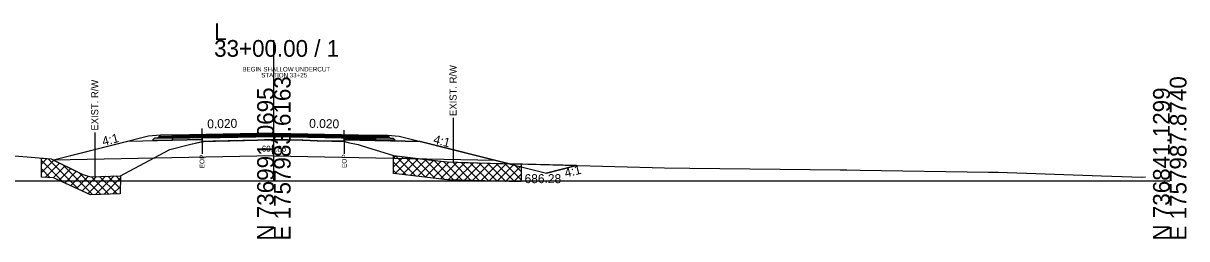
# Model space of a CAD drawing. Extents: x -26 to 4303, y -10 to 9577.
# Drawn here: x 2108 to 2302.8, y 2990.3 to 3026.3 of the extents above; entities that cross this region are included whole.
import ezdxf

# ---------------------------------------------------------------- set-up
doc = ezdxf.new("R2010")
doc.units = 0
for name, color, linetype in [('Exist CMT Pavement', 7, 'Continuous'), ('Old_Level_2', 7, 'Continuous'), ('Prop CMT Conc Surface', 7, 'Continuous'), ('Prop CMT Concrete Structures', 7, 'Continuous'), ('Prop CMT Concrete Wall', 7, 'Continuous'), ('Prop CMT Pvmt Course 1', 7, 'Continuous'), ('Prop CMT Pvmt Course 1 CG', 7, 'Continuous'), ('Prop CMT Pvmt Course 1 Wedge', 7, 'Continuous'), ('Prop CMT Pvmt Course 2', 7, 'Continuous'), ('Prop CMT Pvmt Course 2 Wedge', 7, 'Continuous'), ('Prop CMT Pvmt Course 3', 7, 'Continuous'), ('Prop CMT Pvmt Surface', 7, 'Continuous'), ('Prop CMT Pvmt Surface Shoulder', 7, 'Continuous'), ('Prop CMT Pvmt Wedge Surface 1', 7, 'Continuous'), ('Prop CMT Pvmt Wedge Surface 2', 7, 'Continuous'), ('Prop CMT Pvmt Wedge Surface 3', 7, 'Continuous'), ('Prop CMT Shld Paved Course 1', 7, 'Continuous'), ('Prop CMT Shld Paved Course 2', 7, 'Continuous'), ('Prop CMT Shld Paved Course 3', 7, 'Continuous'), ('Prop CMT Slope Grass', 7, 'Continuous'), ('Prop CMT Subgrade Earthwork', 7, 'Continuous'), ('Prop Road Sect_ Recs - UC Shallow (Tx)', 7, 'Continuous'), ('Prop XS DDE Elevations', 7, 'Continuous'), ('Prop XS Ditch Standard Text', 7, 'Continuous'), ('Prop XS SE Text', 7, 'Continuous'), ('Prop XS Side Slope Text', 7, 'Continuous'), ('Prop XS Wedging', 7, 'Continuous'), ('Scratch_Level_1', 7, 'Continuous'), ('Scratch_Level_4', 7, 'Continuous'), ('Scratch_Level_6', 7, 'Continuous')]:
    doc.layers.add(name, color=color, linetype=linetype)

msp = doc.modelspace()

# ---------------------------------------------------------------- linework, layer by layer
at = {"layer": 'Exist CMT Pavement'}
for points in [[(2150, 3007.98), (2133, 3007.64)], [(2150, 3007.98), (2167, 3007.64)]]:
    msp.add_lwpolyline(points, dxfattribs=at)
at = {"layer": 'Old_Level_2'}
for p, q in [((2150, 3000), (2150, 3023.54)), ((2150, 3000), (2150, 3023.54)), ((2000, 3000), (2150, 3000)), ((2000, 3000), (2150, 3000)), ((2150, 3000), (2300, 3000)), ((2150, 3000), (2300, 3000))]:
    msp.add_line(p, q, dxfattribs=at)
at = {"layer": 'Prop CMT Conc Surface'}
for points in [[(2137.97, 3007.49), (2133, 3007.39)], [(2133, 3007.39), (2133, 3007.18)], [(2133, 3007.18), (2137.97, 3007.28)], [(2137.97, 3007.28), (2137.97, 3007.49)], [(2161.78, 3007.29), (2161.78, 3007.5)], [(2161.78, 3007.5), (2167, 3007.39)], [(2167, 3007.18), (2161.78, 3007.29)], [(2167, 3007.39), (2167, 3007.18)]]:
    msp.add_lwpolyline(points, dxfattribs=at)
at = {"layer": 'Prop CMT Concrete Structures'}
for points in [[(2150, 3007.86), (2137.97, 3007.62)], [(2150, 3007.86), (2161.78, 3007.62)], [(2133, 3007.39), (2133, 3007.64)], [(2137.97, 3007.49), (2133, 3007.39)], [(2137.97, 3007.62), (2137.97, 3007.49)], [(2161.78, 3007.62), (2161.78, 3007.5)], [(2161.78, 3007.5), (2167, 3007.39)], [(2167, 3007.39), (2167, 3007.64)]]:
    msp.add_lwpolyline(points, dxfattribs=at)
at = {"layer": 'Prop CMT Pvmt Course 1'}
for points in [[(2137.97, 3007.28), (2133, 3007.18)], [(2133, 3007.18), (2133, 3006.85)], [(2133, 3006.85), (2137.97, 3006.95)], [(2137.97, 3006.95), (2137.97, 3007.28)], [(2161.78, 3007.29), (2167, 3007.18)], [(2161.78, 3006.96), (2161.78, 3007.29)], [(2167, 3006.85), (2161.78, 3006.96)], [(2167, 3007.18), (2167, 3006.85)]]:
    msp.add_lwpolyline(points, dxfattribs=at)
at = {"layer": 'Prop CMT Pvmt Course 1 Wedge'}
for points in [[(2137.97, 3007.28), (2138.12, 3007.29), (2138.14, 3007.29), (2138.27, 3007.29), (2139.78, 3007.32), (2139.82, 3007.32), (2140.23, 3007.33), (2142.32, 3007.37), (2142.66, 3007.38), (2144.82, 3007.42), (2145.09, 3007.43), (2147.32, 3007.47), (2148.44, 3007.49), (2148.9, 3007.5), (2149.12, 3007.51), (2149.88, 3007.52), (2150, 3007.52)], [(2137.97, 3006.54), (2137.97, 3007.28)], [(2150, 3006.86), (2149.88, 3006.86), (2149.12, 3006.85), (2148.9, 3006.84), (2148.44, 3006.83), (2147.32, 3006.8), (2145.09, 3006.76), (2144.82, 3006.76), (2142.66, 3006.69), (2142.32, 3006.68), (2140.23, 3006.62), (2139.82, 3006.61), (2139.78, 3006.61), (2138.27, 3006.57), (2138.14, 3006.58), (2138.12, 3006.58), (2137.97, 3006.54)], [(2150, 3007.52), (2150, 3006.86)], [(2150, 3007.52), (2150.5, 3007.51), (2150.72, 3007.51), (2151.15, 3007.5), (2152.32, 3007.48), (2152.39, 3007.48), (2154.71, 3007.43), (2154.82, 3007.43), (2154.82, 3007.43), (2157.25, 3007.38), (2157.32, 3007.38), (2159.68, 3007.33), (2159.82, 3007.33), (2160.1, 3007.32), (2161.34, 3007.3), (2161.64, 3007.29), (2161.68, 3007.29), (2161.78, 3007.29)], [(2161.78, 3006.58), (2161.68, 3006.61), (2161.64, 3006.61), (2161.34, 3006.61), (2160.1, 3006.61), (2159.82, 3006.61), (2159.68, 3006.62), (2157.32, 3006.68), (2157.25, 3006.68), (2154.82, 3006.78), (2154.82, 3006.78), (2154.71, 3006.78), (2152.39, 3006.84), (2152.32, 3006.84), (2151.15, 3006.84), (2150.72, 3006.85), (2150.5, 3006.85), (2150, 3006.86)], [(2161.78, 3007.29), (2161.78, 3006.58)]]:
    msp.add_lwpolyline(points, dxfattribs=at)
at = {"layer": 'Prop CMT Pvmt Course 2'}
for points in [[(2133, 3007.64), (2131, 3007.6), (2130.74, 3007.35)], [(2130.74, 3007.35), (2133, 3007.39)], [(2133, 3007.39), (2133, 3007.64)], [(2167, 3007.64), (2169, 3007.6), (2169.26, 3007.35)], [(2167, 3007.39), (2167, 3007.64)], [(2169.26, 3007.35), (2167, 3007.39)]]:
    msp.add_lwpolyline(points, dxfattribs=at)
at = {"layer": 'Prop CMT Pvmt Course 2 Wedge'}
for points in [[(2131, 3007.6), (2129, 3007.44), (2113.1, 3003.47)], [(2169, 3007.6), (2171, 3007.44), (2195.65, 3001.28)], [(2200.69, 3002.54), (2195.65, 3001.28)]]:
    msp.add_lwpolyline(points, dxfattribs=at)
at = {"layer": 'Prop CMT Pvmt Course 3'}
for points in [[(2133, 3007.39), (2130.74, 3007.35), (2130.53, 3007.13)], [(2130.53, 3007.13), (2133, 3007.18)], [(2133, 3007.18), (2133, 3007.39)], [(2167, 3007.39), (2169.26, 3007.35), (2169.47, 3007.13)], [(2167, 3007.18), (2167, 3007.39)], [(2169.47, 3007.13), (2167, 3007.18)]]:
    msp.add_lwpolyline(points, dxfattribs=at)
at = {"layer": 'Prop CMT Pvmt Surface'}
for points in [[(2150, 3007.73), (2133, 3007.39)], [(2150, 3007.73), (2167, 3007.39)], [(2133, 3007.39), (2133, 3007.64)], [(2167, 3007.39), (2167, 3007.64)]]:
    msp.add_lwpolyline(points, dxfattribs=at)
at = {"layer": 'Prop CMT Pvmt Surface Shoulder'}
for points in [[(2137.97, 3006.54), (2138.12, 3006.58), (2138.14, 3006.58), (2138.27, 3006.57), (2139.78, 3006.61), (2139.82, 3006.61), (2140.23, 3006.62), (2142.32, 3006.68), (2142.66, 3006.69), (2144.82, 3006.76), (2145.09, 3006.76), (2147.32, 3006.8), (2148.44, 3006.83), (2148.9, 3006.84), (2149.12, 3006.85), (2149.88, 3006.86), (2150, 3006.86)], [(2150, 3006.86), (2150.5, 3006.85), (2150.72, 3006.85), (2151.15, 3006.84), (2152.32, 3006.84), (2152.39, 3006.84), (2154.71, 3006.78), (2154.82, 3006.78), (2154.82, 3006.78), (2157.25, 3006.68), (2157.32, 3006.68), (2159.68, 3006.62), (2159.82, 3006.61), (2160.1, 3006.61), (2161.34, 3006.61), (2161.64, 3006.61), (2161.68, 3006.61), (2161.78, 3006.58)]]:
    msp.add_lwpolyline(points, dxfattribs=at)
at = {"layer": 'Prop CMT Pvmt Wedge Surface 1'}
for p, q in [((2133.02, 3006.73), (2125.53, 3006.58)), ((2137.97, 3006.82), (2133.02, 3006.73)), ((2161.78, 3006.83), (2166.98, 3006.73)), ((2166.98, 3006.73), (2174.47, 3006.58))]:
    msp.add_line(p, q, dxfattribs=at)
for points in [[(2137.97, 3006.82), (2137.97, 3006.54)], [(2161.78, 3006.83), (2161.78, 3006.58)]]:
    msp.add_lwpolyline(points, dxfattribs=at)
at = {"layer": 'Prop CMT Pvmt Wedge Surface 2'}
for points in [[(2137.97, 3007.62), (2138.12, 3007.62), (2138.14, 3007.62), (2138.27, 3007.62), (2139.78, 3007.65), (2139.82, 3007.65), (2140.23, 3007.66), (2142.32, 3007.7), (2142.66, 3007.71), (2144.82, 3007.75), (2145.09, 3007.76), (2147.32, 3007.8), (2148.44, 3007.83), (2148.9, 3007.84), (2149.12, 3007.84), (2149.88, 3007.86), (2150, 3007.86)], [(2150, 3007.73), (2149.88, 3007.73), (2149.12, 3007.71), (2148.9, 3007.71), (2148.44, 3007.7), (2147.32, 3007.68), (2145.09, 3007.63), (2144.82, 3007.63), (2142.66, 3007.59), (2142.32, 3007.58), (2140.23, 3007.54), (2139.82, 3007.53), (2139.78, 3007.53), (2138.27, 3007.5), (2138.14, 3007.5), (2138.12, 3007.49), (2137.97, 3007.49)], [(2150, 3007.86), (2150, 3007.73)], [(2150, 3007.86), (2150.5, 3007.85), (2150.72, 3007.84), (2151.15, 3007.83), (2152.32, 3007.81), (2152.39, 3007.81), (2154.71, 3007.76), (2154.82, 3007.76), (2154.82, 3007.76), (2157.25, 3007.71), (2157.32, 3007.71), (2159.68, 3007.66), (2159.82, 3007.66), (2160.1, 3007.66), (2161.34, 3007.63), (2161.64, 3007.62), (2161.68, 3007.62), (2161.78, 3007.62)], [(2161.78, 3007.5), (2161.68, 3007.5), (2161.64, 3007.5), (2161.34, 3007.51), (2160.1, 3007.53), (2159.82, 3007.54), (2159.68, 3007.54), (2157.32, 3007.59), (2157.25, 3007.59), (2154.82, 3007.64), (2154.82, 3007.64), (2154.71, 3007.64), (2152.39, 3007.68), (2152.32, 3007.69), (2151.15, 3007.71), (2150.72, 3007.72), (2150.5, 3007.72), (2150, 3007.73)], [(2137.97, 3007.49), (2137.97, 3007.62)], [(2161.78, 3007.62), (2161.78, 3007.5)]]:
    msp.add_lwpolyline(points, dxfattribs=at)
at = {"layer": 'Prop CMT Pvmt Wedge Surface 3'}
for points in [[(2137.97, 3007.49), (2138.12, 3007.49), (2138.14, 3007.5), (2138.27, 3007.5), (2139.78, 3007.53), (2139.82, 3007.53), (2140.23, 3007.54), (2142.32, 3007.58), (2142.66, 3007.59), (2144.82, 3007.63), (2145.09, 3007.63), (2147.32, 3007.68), (2148.44, 3007.7), (2148.9, 3007.71), (2149.12, 3007.71), (2149.88, 3007.73), (2150, 3007.73)], [(2150, 3007.73), (2150, 3007.52)], [(2150, 3007.73), (2150.5, 3007.72), (2150.72, 3007.72), (2151.15, 3007.71), (2152.32, 3007.69), (2152.39, 3007.68), (2154.71, 3007.64), (2154.82, 3007.64), (2154.82, 3007.64), (2157.25, 3007.59), (2157.32, 3007.59), (2159.68, 3007.54), (2159.82, 3007.54), (2160.1, 3007.53), (2161.34, 3007.51), (2161.64, 3007.5), (2161.68, 3007.5), (2161.78, 3007.5)], [(2150, 3007.52), (2149.88, 3007.52), (2149.12, 3007.51), (2148.9, 3007.5), (2148.44, 3007.49), (2147.32, 3007.47), (2145.09, 3007.43), (2144.82, 3007.42), (2142.66, 3007.38), (2142.32, 3007.37), (2140.23, 3007.33), (2139.82, 3007.32), (2139.78, 3007.32), (2138.27, 3007.29), (2138.14, 3007.29), (2138.12, 3007.29), (2137.97, 3007.28)], [(2137.97, 3007.28), (2137.97, 3007.49)], [(2161.78, 3007.29), (2161.68, 3007.29), (2161.64, 3007.29), (2161.34, 3007.3), (2160.1, 3007.32), (2159.82, 3007.33), (2159.68, 3007.33), (2157.32, 3007.38), (2157.25, 3007.38), (2154.82, 3007.43), (2154.82, 3007.43), (2154.71, 3007.43), (2152.39, 3007.48), (2152.32, 3007.48), (2151.15, 3007.5), (2150.72, 3007.51), (2150.5, 3007.51), (2150, 3007.52)], [(2161.78, 3007.5), (2161.78, 3007.29)]]:
    msp.add_lwpolyline(points, dxfattribs=at)
at = {"layer": 'Prop CMT Shld Paved Course 1'}
for points in [[(2133, 3007.18), (2133, 3007.64)], [(2150, 3007.52), (2133, 3007.18)], [(2150, 3007.52), (2167, 3007.18)], [(2167, 3007.18), (2167, 3007.64)]]:
    msp.add_lwpolyline(points, dxfattribs=at)
at = {"layer": 'Prop CMT Shld Paved Course 2'}
for points in [[(2133, 3007.64), (2131, 3007.6)], [(2167, 3007.64), (2169, 3007.6)]]:
    msp.add_lwpolyline(points, dxfattribs=at)
at = {"layer": 'Prop CMT Shld Paved Course 3'}
for points in [[(2150, 3007.98), (2133, 3007.64)], [(2137.97, 3007.62), (2150, 3007.86)], [(2150, 3007.73), (2150, 3007.98)], [(2150, 3007.98), (2167, 3007.64)], [(2150, 3007.86), (2150, 3007.73), (2150, 3007.73)], [(2161.78, 3007.62), (2150, 3007.86)], [(2133, 3007.64), (2133, 3007.39)], [(2133, 3007.39), (2137.97, 3007.49)], [(2137.97, 3007.49), (2137.97, 3007.62)], [(2161.78, 3007.5), (2161.78, 3007.62)], [(2167, 3007.39), (2161.78, 3007.5)], [(2167, 3007.64), (2167, 3007.39)]]:
    msp.add_lwpolyline(points, dxfattribs=at)
at = {"layer": 'Prop CMT Slope Grass'}
msp.add_lwpolyline([(2103.91, 3004.39), (2112.73, 3003.64), (2117.99, 3001.07), (2119.28, 3000.66), (2124.34, 3000.85), (2125.75, 3001.62), (2132.59, 3005.25), (2135.88, 3006.05), (2138.12, 3006.58), (2138.27, 3006.57), (2139.82, 3006.61), (2140.23, 3006.62), (2142.32, 3006.68), (2142.66, 3006.69), (2145.09, 3006.76), (2147.32, 3006.8), (2148.44, 3006.83), (2149.12, 3006.85), (2149.88, 3006.86), (2150.72, 3006.85), (2151.15, 3006.84), (2152.39, 3006.84), (2154.82, 3006.78), (2157.32, 3006.68), (2160.1, 3006.61), (2161.34, 3006.61), (2161.68, 3006.61), (2162.66, 3006.37), (2164.12, 3006.05), (2164.64, 3005.9), (2165.53, 3005.6), (2170.01, 3004.21), (2177.44, 3003.33), (2179.08, 3003.17), (2182.13, 3003.04), (2215.38, 3002.14), (2219.67, 3002.11), (2244.84, 3001.82), (2245.95, 3001.8), (2248.14, 3001.76), (2269.64, 3001.41), (2271.29, 3001.41), (2288.58, 3000.82), (2292.02, 3000.71), (2295.26, 3000.6), (2295.96, 3000.64)], dxfattribs=at)
at = {"layer": 'Prop CMT Subgrade Earthwork'}
for points in [[(2133, 3007.18), (2130.53, 3007.13), (2130.03, 3007.12), (2129.69, 3006.78)], [(2129.69, 3006.78), (2133, 3006.85)], [(2133, 3006.85), (2133, 3007.18)], [(2167, 3007.18), (2169.47, 3007.13), (2169.97, 3007.12), (2170.31, 3006.78)], [(2167, 3006.85), (2167, 3007.18)], [(2170.31, 3006.78), (2167, 3006.85)]]:
    msp.add_lwpolyline(points, dxfattribs=at)
at = {"layer": 'Prop XS DDE Elevations'}
for points in [[(2135.88, 3006.05), (2137.97, 3006.54), (2137.97, 3006.82), (2133.02, 3006.73), (2125.53, 3006.58), (2113.1, 3003.47), (2117.99, 3001.07), (2119.28, 3000.66), (2124.34, 3000.85), (2125.75, 3001.62), (2132.59, 3005.25)], [(2138.12, 3006.58), (2138.14, 3006.58), (2138.27, 3006.57)], [(2138.27, 3006.57), (2139.82, 3006.61), (2139.78, 3006.61)], [(2144.82, 3006.76), (2145.09, 3006.76), (2142.66, 3006.69)], [(2148.9, 3006.84), (2149.12, 3006.85), (2148.44, 3006.83)], [(2150, 3006.86), (2150.5, 3006.85), (2150.72, 3006.85), (2149.88, 3006.86)], [(2151.15, 3006.84), (2152.32, 3006.84), (2152.39, 3006.84)], [(2154.82, 3006.78), (2157.25, 3006.68), (2157.32, 3006.68)], [(2159.82, 3006.61), (2160.1, 3006.61), (2157.32, 3006.68), (2159.68, 3006.62)], [(2161.34, 3006.61), (2161.64, 3006.61), (2161.68, 3006.61)], [(2170.01, 3004.21), (2177.44, 3003.33), (2179.08, 3003.17), (2182.13, 3003.04), (2189.38, 3002.85), (2174.47, 3006.58), (2166.98, 3006.73), (2161.78, 3006.83), (2161.78, 3006.58), (2162.66, 3006.37), (2164.12, 3006.05), (2164.64, 3005.9), (2165.53, 3005.6)], [(2189.38, 3002.85), (2195.65, 3001.28), (2200.69, 3002.54)]]:
    msp.add_lwpolyline(points, close=True, dxfattribs=at)
at = {"layer": 'Prop XS Ditch Standard Text'}
for p, q in [((2180, 3010.54), (2180, 3003.13)), ((2120, 3008.09), (2120, 3000.69)), ((2137.97, 3006.54), (2137.97, 3004.49)), ((2161.78, 3006.58), (2161.78, 3004.53))]:
    msp.add_line(p, q, dxfattribs=at)
at = {"layer": 'Prop XS Wedging'}
for p, q in [((2137.97, 3006.54), (2137.97, 3008.73)), ((2137.97, 3007.49), (2150, 3007.73)), ((2150, 3007.73), (2150, 3007.73)), ((2150, 3007.73), (2150, 3007.73)), ((2150, 3007.73), (2161.78, 3007.5)), ((2161.78, 3006.58), (2161.78, 3008.47)), ((2137.97, 3007.62), (2137.97, 3007.49)), ((2137.97, 3007.49), (2137.97, 3007.16)), ((2137.97, 3007.16), (2149.99, 3007.4)), ((2139.82, 3006.61), (2140.23, 3006.62)), ((2149.99, 3007.4), (2150, 3007.4)), ((2150, 3007.4), (2150.01, 3007.4)), ((2150.01, 3007.4), (2161.78, 3007.16)), ((2150.72, 3006.85), (2151.15, 3006.84)), ((2160.1, 3006.61), (2161.34, 3006.61)), ((2161.68, 3006.61), (2161.78, 3006.58)), ((2161.78, 3007.5), (2161.78, 3007.62)), ((2161.78, 3007.16), (2161.78, 3007.5))]:
    msp.add_line(p, q, dxfattribs=at)
for points in [[(2150, 3007.86), (2133, 3007.52)], [(2150, 3007.73), (2133, 3007.39)], [(2150, 3007.86), (2150, 3007.86), (2137.97, 3007.62)], [(2150, 3007.73), (2150, 3007.73), (2137.97, 3007.49)], [(2150, 3007.86), (2167, 3007.52)], [(2161.78, 3007.62), (2150, 3007.86), (2150, 3007.86)], [(2150, 3007.73), (2167, 3007.39)], [(2150, 3007.73), (2150, 3007.73)], [(2150, 3007.73), (2150, 3007.73)], [(2161.78, 3007.5), (2150, 3007.73), (2150, 3007.73)], [(2150.01, 3007.4), (2133.01, 3007.06)], [(2150, 3007.4), (2149.99, 3007.4), (2137.97, 3007.16)], [(2137.97, 3007.16), (2137.97, 3006.82), (2137.97, 3006.54)], [(2137.97, 3006.54), (2138.12, 3006.58), (2138.14, 3006.58), (2138.27, 3006.57)], [(2138.27, 3006.57), (2139.78, 3006.61), (2139.82, 3006.61)], [(2140.23, 3006.62), (2142.32, 3006.68), (2142.66, 3006.69)], [(2142.66, 3006.69), (2144.82, 3006.76), (2145.09, 3006.76)], [(2145.09, 3006.76), (2147.32, 3006.8), (2148.44, 3006.83), (2149.12, 3006.85)], [(2149.12, 3006.85), (2149.88, 3006.86), (2150, 3006.86)], [(2149.99, 3007.4), (2166.99, 3007.06)], [(2161.78, 3007.16), (2150.01, 3007.4), (2150, 3007.4)], [(2150, 3006.86), (2150.5, 3006.85), (2150.72, 3006.85)], [(2151.15, 3006.84), (2152.32, 3006.84), (2152.39, 3006.84), (2154.71, 3006.78), (2154.78, 3006.78)], [(2154.78, 3006.78), (2154.82, 3006.78), (2154.82, 3006.78), (2157.25, 3006.68), (2157.32, 3006.68), (2160.1, 3006.61)], [(2161.34, 3006.61), (2161.64, 3006.61), (2161.68, 3006.61)], [(2161.78, 3006.58), (2161.78, 3006.83), (2161.78, 3007.16)]]:
    msp.add_lwpolyline(points, dxfattribs=at)
at = {"layer": 'Scratch_Level_1'}
for points in [[(2170.01, 3004.21), (2174.01, 3003.74), (2176.81, 3003.41), (2177.44, 3003.33), (2179.08, 3003.17), (2182.53, 3003.03), (2185.72, 3002.95), (2189.38, 3002.85), (2191.38, 3002.79), (2191.38, 2999.85), (2189.38, 2999.85), (2179.08, 3000.17), (2170.01, 3001.21)], [(2111.1, 3003.78), (2112.73, 3003.64), (2113.1, 3003.47), (2117.99, 3001.07), (2119.28, 3000.66), (2124.34, 3000.85), (2124.29, 2997.83), (2119.28, 2997.66), (2113.1, 3000.47), (2111.1, 3000.59)]]:
    msp.add_lwpolyline(points, close=True, dxfattribs=at)
at = {"layer": 'Scratch_Level_4'}
for p, q in [((2129.91, 3003.83), (2129.92, 3003.81)), ((2170.01, 3003.75), (2170.42, 3004.16)), ((2170.01, 3002.33), (2171.69, 3004.01)), ((2170.27, 3001.18), (2172.95, 3003.86)), ((2170.39, 3004.17), (2173.77, 3000.78)), ((2171.99, 3003.98), (2175.37, 3000.6)), ((2111.1, 3002.8), (2112.01, 3003.71)), ((2111.1, 3001.38), (2113.15, 3003.44)), ((2111.1, 3003.39), (2114.78, 2999.7)), ((2111.1, 3001.97), (2112.57, 3000.5)), ((2111.68, 3000.55), (2114.1, 3002.97)), ((2112.21, 3003.69), (2117.36, 2998.53)), ((2113.02, 3000.47), (2115.05, 3002.51)), ((2114.01, 3000.05), (2116, 3002.05)), ((2114.56, 3002.75), (2119.64, 2997.68)), ((2170.01, 3003.13), (2172.18, 3000.96)), ((2171.54, 3001.04), (2174.22, 3003.71)), ((2172.81, 3000.89), (2175.48, 3003.56)), ((2173.6, 3003.79), (2176.97, 3000.42)), ((2174.08, 3000.75), (2176.75, 3003.41)), ((2175.2, 3003.6), (2178.56, 3000.23)), ((2175.35, 3000.6), (2178.02, 3003.28)), ((2176.62, 3000.46), (2179.33, 3003.16)), ((2176.81, 3003.41), (2180.07, 3000.14)), ((2177.89, 3000.31), (2180.68, 3003.11)), ((2178.38, 3003.24), (2181.53, 3000.1)), ((2179.16, 3000.17), (2182.04, 3003.05)), ((2179.9, 3003.14), (2182.99, 3000.05)), ((2180.53, 3000.13), (2183.41, 3003.01)), ((2181.38, 3003.08), (2184.45, 3000)), ((2181.9, 3000.08), (2184.79, 3002.97)), ((2182.85, 3003.02), (2185.91, 2999.96)), ((2183.27, 3000.04), (2186.17, 3002.93)), ((2184.3, 3002.98), (2187.37, 2999.91)), ((2184.64, 3000), (2187.54, 3002.9)), ((2185.75, 3002.94), (2188.83, 2999.86)), ((2186.01, 2999.95), (2188.92, 3002.86)), ((2187.21, 3002.91), (2190.27, 2999.85)), ((2187.39, 2999.91), (2190.3, 3002.82)), ((2188.66, 3002.87), (2191.38, 3000.14)), ((2188.76, 2999.87), (2191.38, 3002.5)), ((2190.11, 3002.83), (2191.38, 3001.56)), ((2114.98, 2999.61), (2116.95, 3001.58)), ((2115.96, 2999.17), (2117.9, 3001.12)), ((2116.93, 2998.73), (2118.97, 3000.77)), ((2117.33, 3001.4), (2121.01, 2997.72)), ((2117.9, 2998.29), (2120.32, 3000.7)), ((2118.88, 2997.85), (2121.79, 3000.76)), ((2119.47, 3000.67), (2122.38, 2997.76)), ((2120.13, 2997.69), (2123.25, 3000.81)), ((2120.83, 3000.72), (2123.75, 2997.81)), ((2121.6, 2997.74), (2124.33, 3000.48)), ((2122.2, 3000.77), (2124.31, 2998.66)), ((2123.56, 3000.82), (2124.33, 3000.06)), ((2170.01, 3001.72), (2170.58, 3001.15)), ((2190.15, 2999.85), (2191.38, 3001.08)), ((2123.06, 2997.79), (2124.31, 2999.04))]:
    msp.add_line(p, q, dxfattribs=at)
at = {"layer": 'Scratch_Level_6'}
for points in [[(2150, 3004.19), (2113.03, 3003.45)], [(2150, 3004.19), (2186.97, 3003.45)]]:
    msp.add_lwpolyline(points, dxfattribs=at)

# ---------------------------------------------------------------- texts
at = {"layer": 'Old_Level_2'}
for s, p in [('L', (2140, 3023.54)), ('L', (2140, 3023.54)), ('33+00.00 / 1', (2140, 3020.74)), ('33+00.00 / 1', (2140, 3020.74))]:
    msp.add_text(s, height=2.8, dxfattribs=at).set_placement(p)
for s, p in [('E 1757983.6163', (2152.8, 2990)), ('E 1757983.6163', (2152.8, 2990)), ('E 1757987.8740', (2302.8, 2990)), ('E 1757987.8740', (2302.8, 2990)), ('N 736991.0695', (2150, 2990)), ('N 736991.0695', (2150, 2990)), ('N 736841.1299', (2300, 2990)), ('N 736841.1299', (2300, 2990))]:
    msp.add_text(s, height=2.8, rotation=90, dxfattribs=at).set_placement(p)
at = {"layer": 'Prop CMT Concrete Wall'}
msp.add_text('686.28', height=1.5, dxfattribs=at).set_placement((2191.97, 2999.6))
at = {"layer": 'Prop CMT Pvmt Course 1 CG'}
msp.add_text('691.86', height=1, dxfattribs=at).set_placement((2147.98, 3004.86))
at = {"layer": 'Prop Road Sect_ Recs - UC Shallow (Tx)'}
for s, p in [('BEGIN SHALLOW UNDERCUT', (2144.73, 3018.28)), ('STATION 33+25', (2147.88, 3017.29))]:
    msp.add_text(s, height=0.75, dxfattribs=at).set_placement(p)
at = {"layer": 'Prop XS Ditch Standard Text'}
for s, height, p in [('EXIST. R/W', 1.181, (2180.59, 3010.84)), ('EXIST. R/W', 1.181, (2120.59, 3008.39)), ('EOP', 0.787, (2138.36, 3002.09)), ('EOP', 0.787, (2162.18, 3002.13))]:
    msp.add_text(s, height=height, rotation=90, dxfattribs=at).set_placement(p)
at = {"layer": 'Prop XS SE Text'}
for rotation, p in [(1.1458, (2138.86, 3008.76)), (358.8542, (2155.9, 3008.86))]:
    msp.add_text('0.020', height=1.5, rotation=rotation, dxfattribs=at).set_placement(p)
at = {"layer": 'Prop XS Side Slope Text'}
for rotation, p in [(14.0362, (2121.45, 3005.83)), (345.9638, (2176.6, 3006.26)), (14.0362, (2198.87, 3000.54))]:
    msp.add_text('4:1', height=1.5, rotation=rotation, dxfattribs=at).set_placement(p)

doc.saveas('drawing.dxf')
